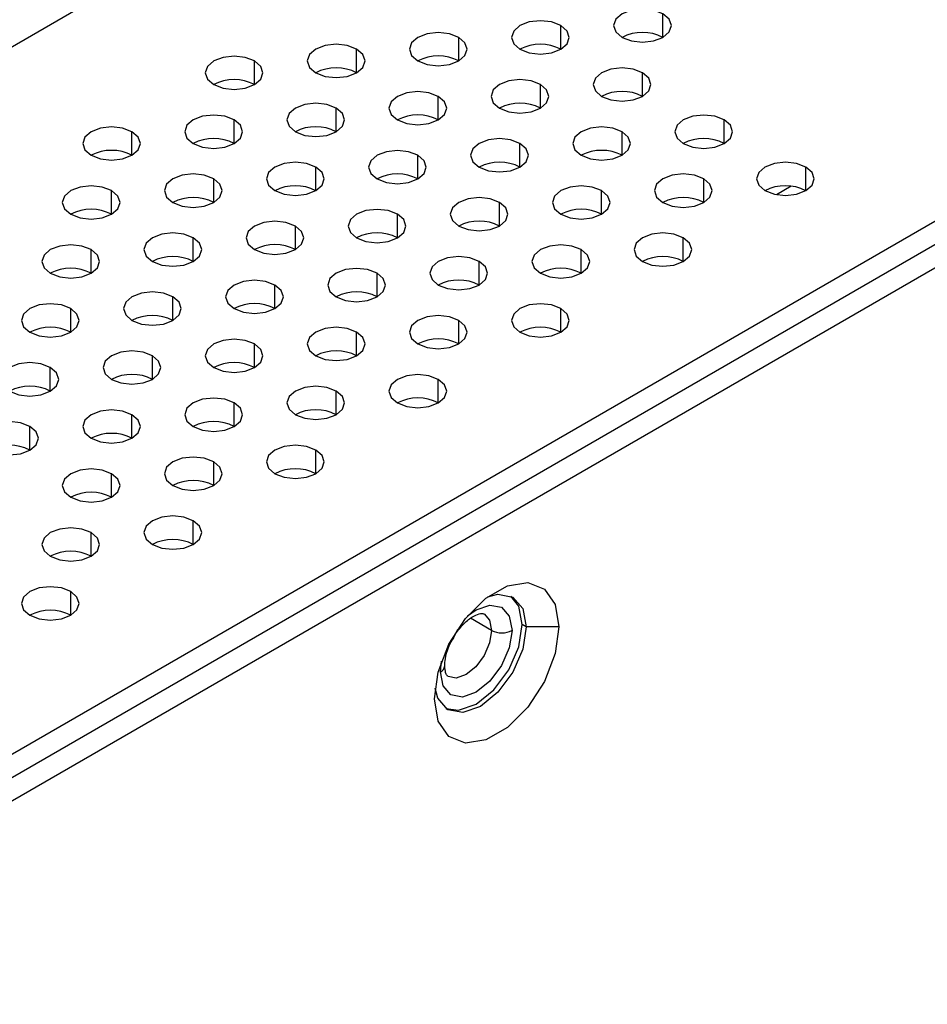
# Model space of a CAD drawing. Header units: millimetres. Extents: x 0 to 1118, y 0 to 864.
# Tile 379 of 397: x 1025.52 to 1028.66, y 716.56 to 719.97. Entities that reach past the tile are written whole.
import ezdxf

# ---------------------------------------------------------------- set-up
doc = ezdxf.new("R2010")
doc.units = ezdxf.units.MM

msp = doc.modelspace()

# ---------------------------------------------------------------- linework, layer by layer
at = {"color": 7, "linetype": 'Continuous', "lineweight": 25}
for p, q in [((1015.1256, 713.8912), (1035.133, 725.4412)), ((1007.2518, 706.8157), (1037.5018, 724.2787)), ((1037.5726, 724.2379), (1007.2518, 706.734)), ((1028.1919, 719.3931), (1028.1404, 719.3633)), ((1027.2743, 717.8673), (1027.2601, 717.8755)), ((1027.3874, 717.8673), (1027.2743, 717.8673))]:
    msp.add_line(p, q, dxfattribs=at)
at = {"color": 8, "linetype": 'Continuous', "lineweight": 25}
for p, q in [((1007.2518, 706.8965), (1037.2544, 724.2166)), ((1027.7473, 719.908), (1027.7473, 719.9897)), ((1027.3938, 719.8672), (1027.3938, 719.9488)), ((1027.0402, 719.8264), (1027.0402, 719.908)), ((1026.6866, 719.7856), (1026.6866, 719.8672)), ((1026.3331, 719.7447), (1026.3331, 719.8264)), ((1027.6766, 719.7039), (1027.6766, 719.7856)), ((1027.323, 719.6631), (1027.323, 719.7447)), ((1026.9695, 719.6223), (1026.9695, 719.7039)), ((1026.6159, 719.5815), (1026.6159, 719.6631)), ((1026.2624, 719.5406), (1026.2624, 719.6223)), ((1027.9594, 719.5406), (1027.9594, 719.6223)), ((1025.9088, 719.4998), (1025.9088, 719.5815)), ((1027.6059, 719.4998), (1027.6059, 719.5815)), ((1027.2523, 719.459), (1027.2523, 719.5406)), ((1026.8988, 719.4182), (1026.8988, 719.4998)), ((1026.5452, 719.3774), (1026.5452, 719.459)), ((1028.2423, 719.3774), (1028.2423, 719.459)), ((1026.1917, 719.3365), (1026.1917, 719.4182)), ((1027.8887, 719.3365), (1027.8887, 719.4182)), ((1025.8381, 719.2957), (1025.8381, 719.3774)), ((1027.5352, 719.2957), (1027.5352, 719.3774)), ((1027.1816, 719.2549), (1027.1816, 719.3365)), ((1026.8281, 719.2141), (1026.8281, 719.2957)), ((1026.4745, 719.1733), (1026.4745, 719.2549)), ((1026.121, 719.1324), (1026.121, 719.2141)), ((1027.818, 719.1324), (1027.818, 719.2141)), ((1025.7674, 719.0916), (1025.7674, 719.1733)), ((1027.4645, 719.0916), (1027.4645, 719.1733)), ((1027.1109, 719.0508), (1027.1109, 719.1324)), ((1026.7574, 719.01), (1026.7574, 719.0916)), ((1026.4038, 718.9692), (1026.4038, 719.0508)), ((1026.0503, 718.9283), (1026.0503, 719.01)), ((1025.6967, 718.8875), (1025.6967, 718.9692)), ((1027.3938, 718.8875), (1027.3938, 718.9692)), ((1027.0402, 718.8467), (1027.0402, 718.9283)), ((1026.6866, 718.8059), (1026.6866, 718.8875)), ((1026.3331, 718.7651), (1026.3331, 718.8467)), ((1025.9795, 718.7242), (1025.9795, 718.8059)), ((1025.626, 718.6834), (1025.626, 718.7651)), ((1026.9695, 718.6426), (1026.9695, 718.7242)), ((1026.6159, 718.6018), (1026.6159, 718.6834)), ((1026.2624, 718.561), (1026.2624, 718.6426)), ((1025.9088, 718.5201), (1025.9088, 718.6018)), ((1025.5553, 718.4793), (1025.5553, 718.561)), ((1026.5452, 718.3977), (1026.5452, 718.4793)), ((1026.1917, 718.3569), (1026.1917, 718.4385)), ((1025.8381, 718.316), (1025.8381, 718.3977)), ((1026.121, 718.1527), (1026.121, 718.2344)), ((1025.7674, 718.1119), (1025.7674, 718.1936)), ((1025.6967, 717.9078), (1025.6967, 717.9895)), ((1027.154, 717.8551), (1027.0814, 717.897)), ((1026.9773, 717.7122), (1026.9809, 717.7488))]:
    msp.add_line(p, q, dxfattribs=at)
at = {"color": 7, "linetype": 'Continuous', "lineweight": 25, "flags": 128}
for points in [[(1027.7473, 719.9897), (1027.7149, 720.0022), (1027.6766, 720.0066), (1027.6383, 720.0022), (1027.6059, 719.9897), (1027.5842, 719.9709), (1027.5766, 719.9488), (1027.5842, 719.9268), (1027.6059, 719.908)], [(1027.6059, 719.908), (1027.6383, 719.8955), (1027.6766, 719.8911), (1027.7149, 719.8955), (1027.7473, 719.908), (1027.769, 719.9268), (1027.7766, 719.9488), (1027.769, 719.9709), (1027.7473, 719.9897)], [(1027.3938, 719.9488), (1027.3613, 719.9614), (1027.323, 719.9658), (1027.2848, 719.9614), (1027.2523, 719.9488), (1027.2307, 719.9301), (1027.223, 719.908), (1027.2307, 719.8859), (1027.2523, 719.8672)], [(1027.2523, 719.8672), (1027.2848, 719.8547), (1027.323, 719.8503), (1027.3613, 719.8547), (1027.3938, 719.8672), (1027.4154, 719.8859), (1027.423, 719.908), (1027.4154, 719.9301), (1027.3938, 719.9488)], [(1027.0402, 719.908), (1027.0078, 719.9205), (1026.9695, 719.9249), (1026.9312, 719.9205), (1026.8988, 719.908), (1026.8771, 719.8893), (1026.8695, 719.8672), (1026.8771, 719.8451), (1026.8988, 719.8264)], [(1026.6866, 719.8672), (1026.6542, 719.8797), (1026.6159, 719.8841), (1026.5777, 719.8797), (1026.5452, 719.8672), (1026.5236, 719.8485), (1026.5159, 719.8264), (1026.5236, 719.8043), (1026.5452, 719.7856)], [(1026.8988, 719.8264), (1026.9312, 719.8139), (1026.9695, 719.8095), (1027.0078, 719.8139), (1027.0402, 719.8264), (1027.0619, 719.8451), (1027.0695, 719.8672), (1027.0619, 719.8893), (1027.0402, 719.908)], [(1026.3331, 719.8264), (1026.3007, 719.8389), (1026.2624, 719.8433), (1026.2241, 719.8389), (1026.1917, 719.8264), (1026.17, 719.8077), (1026.1624, 719.7856), (1026.17, 719.7635), (1026.1917, 719.7447)], [(1026.5452, 719.7856), (1026.5777, 719.7731), (1026.6159, 719.7687), (1026.6542, 719.7731), (1026.6866, 719.7856), (1026.7083, 719.8043), (1026.7159, 719.8264), (1026.7083, 719.8485), (1026.6866, 719.8672)], [(1026.1917, 719.7447), (1026.2241, 719.7322), (1026.2624, 719.7278), (1026.3007, 719.7322), (1026.3331, 719.7447), (1026.3548, 719.7635), (1026.3624, 719.7856), (1026.3548, 719.8077), (1026.3331, 719.8264)], [(1027.6766, 719.7856), (1027.6442, 719.7981), (1027.6059, 719.8025), (1027.5676, 719.7981), (1027.5352, 719.7856), (1027.5135, 719.7668), (1027.5059, 719.7447), (1027.5135, 719.7227), (1027.5352, 719.7039)], [(1027.5352, 719.7039), (1027.5676, 719.6914), (1027.6059, 719.687), (1027.6442, 719.6914), (1027.6766, 719.7039), (1027.6983, 719.7227), (1027.7059, 719.7447), (1027.6983, 719.7668), (1027.6766, 719.7856)], [(1027.323, 719.7447), (1027.2906, 719.7573), (1027.2523, 719.7617), (1027.2141, 719.7573), (1027.1816, 719.7447), (1027.1599, 719.726), (1027.1523, 719.7039), (1027.1599, 719.6818), (1027.1816, 719.6631)], [(1027.1816, 719.6631), (1027.2141, 719.6506), (1027.2523, 719.6462), (1027.2906, 719.6506), (1027.323, 719.6631), (1027.3447, 719.6818), (1027.3523, 719.7039), (1027.3447, 719.726), (1027.323, 719.7447)], [(1026.9695, 719.7039), (1026.9371, 719.7164), (1026.8988, 719.7208), (1026.8605, 719.7164), (1026.8281, 719.7039), (1026.8064, 719.6852), (1026.7988, 719.6631), (1026.8064, 719.641), (1026.8281, 719.6223)], [(1026.6159, 719.6631), (1026.5835, 719.6756), (1026.5452, 719.68), (1026.507, 719.6756), (1026.4745, 719.6631), (1026.4528, 719.6444), (1026.4452, 719.6223), (1026.4528, 719.6002), (1026.4745, 719.5815)], [(1026.8281, 719.6223), (1026.8605, 719.6098), (1026.8988, 719.6054), (1026.9371, 719.6098), (1026.9695, 719.6223), (1026.9912, 719.641), (1026.9988, 719.6631), (1026.9912, 719.6852), (1026.9695, 719.7039)], [(1026.2624, 719.6223), (1026.2299, 719.6348), (1026.1917, 719.6392), (1026.1534, 719.6348), (1026.121, 719.6223), (1026.0993, 719.6036), (1026.0917, 719.5815), (1026.0993, 719.5594), (1026.121, 719.5406)], [(1026.4745, 719.5815), (1026.507, 719.5689), (1026.5452, 719.5646), (1026.5835, 719.5689), (1026.6159, 719.5815), (1026.6376, 719.6002), (1026.6452, 719.6223), (1026.6376, 719.6444), (1026.6159, 719.6631)], [(1027.9594, 719.6223), (1027.927, 719.6348), (1027.8887, 719.6392), (1027.8505, 719.6348), (1027.818, 719.6223), (1027.7963, 719.6036), (1027.7887, 719.5815), (1027.7963, 719.5594), (1027.818, 719.5406)], [(1026.121, 719.5406), (1026.1534, 719.5281), (1026.1917, 719.5237), (1026.2299, 719.5281), (1026.2624, 719.5406), (1026.2841, 719.5594), (1026.2917, 719.5815), (1026.2841, 719.6036), (1026.2624, 719.6223)], [(1027.818, 719.5406), (1027.8505, 719.5281), (1027.8887, 719.5237), (1027.927, 719.5281), (1027.9594, 719.5406), (1027.9811, 719.5594), (1027.9887, 719.5815), (1027.9811, 719.6036), (1027.9594, 719.6223)], [(1025.9088, 719.5815), (1025.8764, 719.594), (1025.8381, 719.5984), (1025.7999, 719.594), (1025.7674, 719.5815), (1025.7457, 719.5627), (1025.7381, 719.5406), (1025.7457, 719.5186), (1025.7674, 719.4998)], [(1025.7674, 719.4998), (1025.7999, 719.4873), (1025.8381, 719.4829), (1025.8764, 719.4873), (1025.9088, 719.4998), (1025.9305, 719.5186), (1025.9381, 719.5406), (1025.9305, 719.5627), (1025.9088, 719.5815)], [(1027.6059, 719.5815), (1027.5734, 719.594), (1027.5352, 719.5984), (1027.4969, 719.594), (1027.4645, 719.5815), (1027.4428, 719.5627), (1027.4352, 719.5406), (1027.4428, 719.5186), (1027.4645, 719.4998)], [(1027.4645, 719.4998), (1027.4969, 719.4873), (1027.5352, 719.4829), (1027.5734, 719.4873), (1027.6059, 719.4998), (1027.6276, 719.5186), (1027.6352, 719.5406), (1027.6276, 719.5627), (1027.6059, 719.5815)], [(1027.2523, 719.5406), (1027.2199, 719.5532), (1027.1816, 719.5576), (1027.1434, 719.5532), (1027.1109, 719.5406), (1027.0892, 719.5219), (1027.0816, 719.4998), (1027.0892, 719.4777), (1027.1109, 719.459)], [(1027.1109, 719.459), (1027.1434, 719.4465), (1027.1816, 719.4421), (1027.2199, 719.4465), (1027.2523, 719.459), (1027.274, 719.4777), (1027.2816, 719.4998), (1027.274, 719.5219), (1027.2523, 719.5406)], [(1026.8988, 719.4998), (1026.8663, 719.5123), (1026.8281, 719.5167), (1026.7898, 719.5123), (1026.7574, 719.4998), (1026.7357, 719.4811), (1026.7281, 719.459), (1026.7357, 719.4369), (1026.7574, 719.4182)], [(1026.5452, 719.459), (1026.5128, 719.4715), (1026.4745, 719.4759), (1026.4362, 719.4715), (1026.4038, 719.459), (1026.3821, 719.4403), (1026.3745, 719.4182), (1026.3821, 719.3961), (1026.4038, 719.3774)], [(1026.7574, 719.4182), (1026.7898, 719.4057), (1026.8281, 719.4013), (1026.8663, 719.4057), (1026.8988, 719.4182), (1026.9205, 719.4369), (1026.9281, 719.459), (1026.9205, 719.4811), (1026.8988, 719.4998)], [(1028.2423, 719.459), (1028.2098, 719.4715), (1028.1716, 719.4759), (1028.1333, 719.4715), (1028.1009, 719.459), (1028.0792, 719.4403), (1028.0716, 719.4182), (1028.0792, 719.3961), (1028.1009, 719.3774)], [(1026.1917, 719.4182), (1026.1592, 719.4307), (1026.121, 719.4351), (1026.0827, 719.4307), (1026.0503, 719.4182), (1026.0286, 719.3995), (1026.021, 719.3774), (1026.0286, 719.3553), (1026.0503, 719.3365)], [(1026.4038, 719.3774), (1026.4362, 719.3648), (1026.4745, 719.3605), (1026.5128, 719.3648), (1026.5452, 719.3774), (1026.5669, 719.3961), (1026.5745, 719.4182), (1026.5669, 719.4403), (1026.5452, 719.459)], [(1027.8887, 719.4182), (1027.8563, 719.4307), (1027.818, 719.4351), (1027.7798, 719.4307), (1027.7473, 719.4182), (1027.7256, 719.3995), (1027.718, 719.3774), (1027.7256, 719.3553), (1027.7473, 719.3365)], [(1028.1009, 719.3774), (1028.1333, 719.3648), (1028.1716, 719.3605), (1028.2098, 719.3648), (1028.2423, 719.3774), (1028.264, 719.3961), (1028.2716, 719.4182), (1028.264, 719.4403), (1028.2423, 719.459)], [(1026.0503, 719.3365), (1026.0827, 719.324), (1026.121, 719.3196), (1026.1592, 719.324), (1026.1917, 719.3365), (1026.2134, 719.3553), (1026.221, 719.3774), (1026.2134, 719.3995), (1026.1917, 719.4182)], [(1027.7473, 719.3365), (1027.7798, 719.324), (1027.818, 719.3196), (1027.8563, 719.324), (1027.8887, 719.3365), (1027.9104, 719.3553), (1027.918, 719.3774), (1027.9104, 719.3995), (1027.8887, 719.4182)], [(1025.8381, 719.3774), (1025.8057, 719.3899), (1025.7674, 719.3943), (1025.7291, 719.3899), (1025.6967, 719.3774), (1025.675, 719.3586), (1025.6674, 719.3365), (1025.675, 719.3144), (1025.6967, 719.2957)], [(1025.6967, 719.2957), (1025.7291, 719.2832), (1025.7674, 719.2788), (1025.8057, 719.2832), (1025.8381, 719.2957), (1025.8598, 719.3144), (1025.8674, 719.3365), (1025.8598, 719.3586), (1025.8381, 719.3774)], [(1027.5352, 719.3774), (1027.5027, 719.3899), (1027.4645, 719.3943), (1027.4262, 719.3899), (1027.3938, 719.3774), (1027.3721, 719.3586), (1027.3645, 719.3365), (1027.3721, 719.3144), (1027.3938, 719.2957)], [(1027.3938, 719.2957), (1027.4262, 719.2832), (1027.4645, 719.2788), (1027.5027, 719.2832), (1027.5352, 719.2957), (1027.5569, 719.3144), (1027.5645, 719.3365), (1027.5569, 719.3586), (1027.5352, 719.3774)], [(1027.1816, 719.3365), (1027.1492, 719.3491), (1027.1109, 719.3534), (1027.0726, 719.3491), (1027.0402, 719.3365), (1027.0185, 719.3178), (1027.0109, 719.2957), (1027.0185, 719.2736), (1027.0402, 719.2549)], [(1027.0402, 719.2549), (1027.0726, 719.2424), (1027.1109, 719.238), (1027.1492, 719.2424), (1027.1816, 719.2549), (1027.2033, 719.2736), (1027.2109, 719.2957), (1027.2033, 719.3178), (1027.1816, 719.3365)], [(1026.8281, 719.2957), (1026.7956, 719.3082), (1026.7574, 719.3126), (1026.7191, 719.3082), (1026.6866, 719.2957), (1026.665, 719.277), (1026.6574, 719.2549), (1026.665, 719.2328), (1026.6866, 719.2141)], [(1026.4745, 719.2549), (1026.4421, 719.2674), (1026.4038, 719.2718), (1026.3655, 719.2674), (1026.3331, 719.2549), (1026.3114, 719.2362), (1026.3038, 719.2141), (1026.3114, 719.192), (1026.3331, 719.1733)], [(1026.6866, 719.2141), (1026.7191, 719.2016), (1026.7574, 719.1972), (1026.7956, 719.2016), (1026.8281, 719.2141), (1026.8497, 719.2328), (1026.8574, 719.2549), (1026.8497, 719.277), (1026.8281, 719.2957)], [(1026.121, 719.2141), (1026.0885, 719.2266), (1026.0503, 719.231), (1026.012, 719.2266), (1025.9795, 719.2141), (1025.9579, 719.1954), (1025.9503, 719.1733), (1025.9579, 719.1512), (1025.9795, 719.1324)], [(1026.3331, 719.1733), (1026.3655, 719.1607), (1026.4038, 719.1564), (1026.4421, 719.1607), (1026.4745, 719.1733), (1026.4962, 719.192), (1026.5038, 719.2141), (1026.4962, 719.2362), (1026.4745, 719.2549)], [(1027.818, 719.2141), (1027.7856, 719.2266), (1027.7473, 719.231), (1027.709, 719.2266), (1027.6766, 719.2141), (1027.6549, 719.1954), (1027.6473, 719.1733), (1027.6549, 719.1512), (1027.6766, 719.1324)], [(1025.9795, 719.1324), (1026.012, 719.1199), (1026.0503, 719.1155), (1026.0885, 719.1199), (1026.121, 719.1324), (1026.1426, 719.1512), (1026.1503, 719.1733), (1026.1426, 719.1954), (1026.121, 719.2141)], [(1027.6766, 719.1324), (1027.709, 719.1199), (1027.7473, 719.1155), (1027.7856, 719.1199), (1027.818, 719.1324), (1027.8397, 719.1512), (1027.8473, 719.1733), (1027.8397, 719.1954), (1027.818, 719.2141)], [(1025.7674, 719.1733), (1025.735, 719.1858), (1025.6967, 719.1902), (1025.6584, 719.1858), (1025.626, 719.1733), (1025.6043, 719.1545), (1025.5967, 719.1324), (1025.6043, 719.1103), (1025.626, 719.0916)], [(1025.626, 719.0916), (1025.6584, 719.0791), (1025.6967, 719.0747), (1025.735, 719.0791), (1025.7674, 719.0916), (1025.7891, 719.1103), (1025.7967, 719.1324), (1025.7891, 719.1545), (1025.7674, 719.1733)], [(1027.4645, 719.1733), (1027.432, 719.1858), (1027.3938, 719.1902), (1027.3555, 719.1858), (1027.323, 719.1733), (1027.3014, 719.1545), (1027.2938, 719.1324), (1027.3014, 719.1103), (1027.323, 719.0916)], [(1027.323, 719.0916), (1027.3555, 719.0791), (1027.3938, 719.0747), (1027.432, 719.0791), (1027.4645, 719.0916), (1027.4861, 719.1103), (1027.4938, 719.1324), (1027.4861, 719.1545), (1027.4645, 719.1733)], [(1027.1109, 719.1324), (1027.0785, 719.145), (1027.0402, 719.1493), (1027.0019, 719.145), (1026.9695, 719.1324), (1026.9478, 719.1137), (1026.9402, 719.0916), (1026.9478, 719.0695), (1026.9695, 719.0508)], [(1026.9695, 719.0508), (1027.0019, 719.0383), (1027.0402, 719.0339), (1027.0785, 719.0383), (1027.1109, 719.0508), (1027.1326, 719.0695), (1027.1402, 719.0916), (1027.1326, 719.1137), (1027.1109, 719.1324)], [(1026.7574, 719.0916), (1026.7249, 719.1041), (1026.6866, 719.1085), (1026.6484, 719.1041), (1026.6159, 719.0916), (1026.5943, 719.0729), (1026.5867, 719.0508), (1026.5943, 719.0287), (1026.6159, 719.01)], [(1026.4038, 719.0508), (1026.3714, 719.0633), (1026.3331, 719.0677), (1026.2948, 719.0633), (1026.2624, 719.0508), (1026.2407, 719.0321), (1026.2331, 719.01), (1026.2407, 718.9879), (1026.2624, 718.9692)], [(1026.6159, 719.01), (1026.6484, 718.9975), (1026.6866, 718.9931), (1026.7249, 718.9975), (1026.7574, 719.01), (1026.779, 719.0287), (1026.7867, 719.0508), (1026.779, 719.0729), (1026.7574, 719.0916)], [(1026.0503, 719.01), (1026.0178, 719.0225), (1025.9795, 719.0269), (1025.9413, 719.0225), (1025.9088, 719.01), (1025.8872, 718.9912), (1025.8795, 718.9692), (1025.8872, 718.9471), (1025.9088, 718.9283)], [(1026.2624, 718.9692), (1026.2948, 718.9566), (1026.3331, 718.9522), (1026.3714, 718.9566), (1026.4038, 718.9692), (1026.4255, 718.9879), (1026.4331, 719.01), (1026.4255, 719.0321), (1026.4038, 719.0508)], [(1025.9088, 718.9283), (1025.9413, 718.9158), (1025.9795, 718.9114), (1026.0178, 718.9158), (1026.0503, 718.9283), (1026.0719, 718.9471), (1026.0795, 718.9692), (1026.0719, 718.9912), (1026.0503, 719.01)], [(1025.6967, 718.9692), (1025.6643, 718.9817), (1025.626, 718.9861), (1025.5877, 718.9817), (1025.5553, 718.9692), (1025.5336, 718.9504), (1025.526, 718.9283), (1025.5336, 718.9062), (1025.5553, 718.8875)], [(1025.5553, 718.8875), (1025.5877, 718.875), (1025.626, 718.8706), (1025.6643, 718.875), (1025.6967, 718.8875), (1025.7184, 718.9062), (1025.726, 718.9283), (1025.7184, 718.9504), (1025.6967, 718.9692)], [(1027.3938, 718.9692), (1027.3613, 718.9817), (1027.323, 718.9861), (1027.2848, 718.9817), (1027.2523, 718.9692), (1027.2307, 718.9504), (1027.223, 718.9283), (1027.2307, 718.9062), (1027.2523, 718.8875)], [(1027.2523, 718.8875), (1027.2848, 718.875), (1027.323, 718.8706), (1027.3613, 718.875), (1027.3938, 718.8875), (1027.4154, 718.9062), (1027.423, 718.9283), (1027.4154, 718.9504), (1027.3938, 718.9692)], [(1027.0402, 718.9283), (1027.0078, 718.9409), (1026.9695, 718.9452), (1026.9312, 718.9409), (1026.8988, 718.9283), (1026.8771, 718.9096), (1026.8695, 718.8875), (1026.8771, 718.8654), (1026.8988, 718.8467)], [(1026.8988, 718.8467), (1026.9312, 718.8342), (1026.9695, 718.8298), (1027.0078, 718.8342), (1027.0402, 718.8467), (1027.0619, 718.8654), (1027.0695, 718.8875), (1027.0619, 718.9096), (1027.0402, 718.9283)], [(1026.6866, 718.8875), (1026.6542, 718.9), (1026.6159, 718.9044), (1026.5777, 718.9), (1026.5452, 718.8875), (1026.5236, 718.8688), (1026.5159, 718.8467), (1026.5236, 718.8246), (1026.5452, 718.8059)], [(1026.3331, 718.8467), (1026.3007, 718.8592), (1026.2624, 718.8636), (1026.2241, 718.8592), (1026.1917, 718.8467), (1026.17, 718.828), (1026.1624, 718.8059), (1026.17, 718.7838), (1026.1917, 718.7651)], [(1026.5452, 718.8059), (1026.5777, 718.7934), (1026.6159, 718.789), (1026.6542, 718.7934), (1026.6866, 718.8059), (1026.7083, 718.8246), (1026.7159, 718.8467), (1026.7083, 718.8688), (1026.6866, 718.8875)], [(1025.9795, 718.8059), (1025.9471, 718.8184), (1025.9088, 718.8228), (1025.8706, 718.8184), (1025.8381, 718.8059), (1025.8164, 718.7871), (1025.8088, 718.7651), (1025.8164, 718.743), (1025.8381, 718.7242)], [(1026.1917, 718.7651), (1026.2241, 718.7525), (1026.2624, 718.7481), (1026.3007, 718.7525), (1026.3331, 718.7651), (1026.3548, 718.7838), (1026.3624, 718.8059), (1026.3548, 718.828), (1026.3331, 718.8467)], [(1025.8381, 718.7242), (1025.8706, 718.7117), (1025.9088, 718.7073), (1025.9471, 718.7117), (1025.9795, 718.7242), (1026.0012, 718.743), (1026.0088, 718.7651), (1026.0012, 718.7871), (1025.9795, 718.8059)], [(1025.626, 718.7651), (1025.5935, 718.7776), (1025.5553, 718.782), (1025.517, 718.7776), (1025.4846, 718.7651), (1025.4629, 718.7463), (1025.4553, 718.7242), (1025.4629, 718.7021), (1025.4846, 718.6834)], [(1025.4846, 718.6834), (1025.517, 718.6709), (1025.5553, 718.6665), (1025.5935, 718.6709), (1025.626, 718.6834), (1025.6477, 718.7021), (1025.6553, 718.7242), (1025.6477, 718.7463), (1025.626, 718.7651)], [(1026.9695, 718.7242), (1026.9371, 718.7367), (1026.8988, 718.7411), (1026.8605, 718.7367), (1026.8281, 718.7242), (1026.8064, 718.7055), (1026.7988, 718.6834), (1026.8064, 718.6613), (1026.8281, 718.6426)], [(1026.8281, 718.6426), (1026.8605, 718.6301), (1026.8988, 718.6257), (1026.9371, 718.6301), (1026.9695, 718.6426), (1026.9912, 718.6613), (1026.9988, 718.6834), (1026.9912, 718.7055), (1026.9695, 718.7242)], [(1026.6159, 718.6834), (1026.5835, 718.6959), (1026.5452, 718.7003), (1026.507, 718.6959), (1026.4745, 718.6834), (1026.4528, 718.6647), (1026.4452, 718.6426), (1026.4528, 718.6205), (1026.4745, 718.6018)], [(1026.4745, 718.6018), (1026.507, 718.5893), (1026.5452, 718.5849), (1026.5835, 718.5893), (1026.6159, 718.6018), (1026.6376, 718.6205), (1026.6452, 718.6426), (1026.6376, 718.6647), (1026.6159, 718.6834)], [(1026.2624, 718.6426), (1026.2299, 718.6551), (1026.1917, 718.6595), (1026.1534, 718.6551), (1026.121, 718.6426), (1026.0993, 718.6239), (1026.0917, 718.6018), (1026.0993, 718.5797), (1026.121, 718.561)], [(1025.9088, 718.6018), (1025.8764, 718.6143), (1025.8381, 718.6187), (1025.7999, 718.6143), (1025.7674, 718.6018), (1025.7457, 718.583), (1025.7381, 718.561), (1025.7457, 718.5389), (1025.7674, 718.5201)], [(1026.121, 718.561), (1026.1534, 718.5484), (1026.1917, 718.544), (1026.2299, 718.5484), (1026.2624, 718.561), (1026.2841, 718.5797), (1026.2917, 718.6018), (1026.2841, 718.6239), (1026.2624, 718.6426)], [(1025.7674, 718.5201), (1025.7999, 718.5076), (1025.8381, 718.5032), (1025.8764, 718.5076), (1025.9088, 718.5201), (1025.9305, 718.5389), (1025.9381, 718.561), (1025.9305, 718.583), (1025.9088, 718.6018)], [(1025.5553, 718.561), (1025.5228, 718.5735), (1025.4846, 718.5779), (1025.4463, 718.5735), (1025.4139, 718.561), (1025.3922, 718.5422), (1025.3846, 718.5201), (1025.3922, 718.498), (1025.4139, 718.4793)], [(1025.4139, 718.4793), (1025.4463, 718.4668), (1025.4846, 718.4624), (1025.5228, 718.4668), (1025.5553, 718.4793), (1025.577, 718.498), (1025.5846, 718.5201), (1025.577, 718.5422), (1025.5553, 718.561)], [(1026.5452, 718.4793), (1026.5128, 718.4918), (1026.4745, 718.4962), (1026.4362, 718.4918), (1026.4038, 718.4793), (1026.3821, 718.4606), (1026.3745, 718.4385), (1026.3821, 718.4164), (1026.4038, 718.3977)], [(1026.4038, 718.3977), (1026.4362, 718.3852), (1026.4745, 718.3808), (1026.5128, 718.3852), (1026.5452, 718.3977), (1026.5669, 718.4164), (1026.5745, 718.4385), (1026.5669, 718.4606), (1026.5452, 718.4793)], [(1026.1917, 718.4385), (1026.1592, 718.451), (1026.121, 718.4554), (1026.0827, 718.451), (1026.0503, 718.4385), (1026.0286, 718.4198), (1026.021, 718.3977), (1026.0286, 718.3756), (1026.0503, 718.3569)], [(1025.8381, 718.3977), (1025.8057, 718.4102), (1025.7674, 718.4146), (1025.7291, 718.4102), (1025.6967, 718.3977), (1025.675, 718.3789), (1025.6674, 718.3569), (1025.675, 718.3348), (1025.6967, 718.316)], [(1026.0503, 718.3569), (1026.0827, 718.3443), (1026.121, 718.3399), (1026.1592, 718.3443), (1026.1917, 718.3569), (1026.2134, 718.3756), (1026.221, 718.3977), (1026.2134, 718.4198), (1026.1917, 718.4385)], [(1025.6967, 718.316), (1025.7291, 718.3035), (1025.7674, 718.2991), (1025.8057, 718.3035), (1025.8381, 718.316), (1025.8598, 718.3348), (1025.8674, 718.3569), (1025.8598, 718.3789), (1025.8381, 718.3977)], [(1026.121, 718.2344), (1026.0885, 718.2469), (1026.0503, 718.2513), (1026.012, 718.2469), (1025.9795, 718.2344), (1025.9579, 718.2157), (1025.9503, 718.1936), (1025.9579, 718.1715), (1025.9795, 718.1527)], [(1025.7674, 718.1936), (1025.735, 718.2061), (1025.6967, 718.2105), (1025.6584, 718.2061), (1025.626, 718.1936), (1025.6043, 718.1748), (1025.5967, 718.1527), (1025.6043, 718.1307), (1025.626, 718.1119)], [(1025.9795, 718.1527), (1026.012, 718.1402), (1026.0503, 718.1358), (1026.0885, 718.1402), (1026.121, 718.1527), (1026.1426, 718.1715), (1026.1503, 718.1936), (1026.1426, 718.2157), (1026.121, 718.2344)], [(1025.626, 718.1119), (1025.6584, 718.0994), (1025.6967, 718.095), (1025.735, 718.0994), (1025.7674, 718.1119), (1025.7891, 718.1307), (1025.7967, 718.1527), (1025.7891, 718.1748), (1025.7674, 718.1936)], [(1025.6967, 717.9895), (1025.6643, 718.002), (1025.626, 718.0064), (1025.5877, 718.002), (1025.5553, 717.9895), (1025.5336, 717.9707), (1025.526, 717.9486), (1025.5336, 717.9266), (1025.5553, 717.9078)], [(1026.9561, 717.6183), (1026.9691, 717.711), (1027.0065, 717.8075), (1027.0639, 717.8963), (1027.1343, 717.9665), (1027.2092, 718.0097), (1027.2796, 718.0208), (1027.3369, 717.9983), (1027.3744, 717.945), (1027.3874, 717.8673)], [(1025.5553, 717.9078), (1025.5877, 717.8953), (1025.626, 717.8909), (1025.6643, 717.8953), (1025.6967, 717.9078), (1025.7184, 717.9266), (1025.726, 717.9486), (1025.7184, 717.9707), (1025.6967, 717.9895)], [(1027.1413, 717.9718), (1027.176, 717.9804), (1027.2277, 717.9703), (1027.2621, 717.9307), (1027.2743, 717.8673)], [(1027.2601, 717.8755), (1027.248, 717.9388), (1027.2204, 717.974)], [(1027.3874, 717.8673), (1027.3744, 717.7746), (1027.3369, 717.6781), (1027.2796, 717.5894), (1027.2092, 717.5192), (1027.1343, 717.476), (1027.0639, 717.4649), (1027.0065, 717.4874), (1026.9691, 717.5407), (1026.9561, 717.6183)], [(1027.2743, 717.8673), (1027.2621, 717.79), (1027.2277, 717.7105), (1027.176, 717.6409), (1027.1152, 717.5918), (1027.0543, 717.5706), (1027.0027, 717.5806), (1026.9682, 717.6203), (1026.9582, 717.6547)], [(1026.9958, 717.5851), (1027.0401, 717.5788), (1027.101, 717.5999), (1027.1619, 717.6491), (1027.2135, 717.7187), (1027.248, 717.7982), (1027.2601, 717.8755)], [(1027.2248, 717.8551), (1027.2153, 717.795), (1027.1885, 717.7331), (1027.1484, 717.679), (1027.101, 717.6408), (1027.0537, 717.6243), (1027.0135, 717.6321), (1026.9867, 717.663), (1026.9773, 717.7122)], [(1027.0359, 717.8579), (1027.0221, 717.8292), (1027.0042, 717.8029)]]:
    msp.add_lwpolyline(points, dxfattribs=at)
at = {"color": 8, "linetype": 'Continuous', "lineweight": 25, "flags": 128}
for points in [[(1027.0712, 717.9051), (1027.101, 717.9265), (1027.1484, 717.943), (1027.1885, 717.9352), (1027.2153, 717.9043), (1027.2248, 717.8551)], [(1027.1281, 717.9124), (1027.1282, 717.9123), (1027.1473, 717.8903), (1027.154, 717.8551)], [(1027.154, 717.8551), (1027.1473, 717.8121), (1027.1282, 717.768), (1027.0995, 717.7293), (1027.0657, 717.702), (1027.0318, 717.6902), (1027.0032, 717.6958)]]:
    msp.add_lwpolyline(points, dxfattribs=at)
at = {"color": 7, "linetype": 'Continuous', "lineweight": 25}
for centre, radius, start, end in [((1027.6766, 719.7715), 0.1537, 62.61, 117.3846), ((1027.323, 719.7307), 0.1537, 62.61, 117.3846), ((1026.9695, 719.6899), 0.1537, 62.61, 117.3846), ((1026.6159, 719.6491), 0.1537, 62.61, 117.3846), ((1026.2624, 719.6083), 0.1537, 62.61, 117.3846), ((1027.6059, 719.5674), 0.1537, 62.61, 117.3846), ((1027.2523, 719.5266), 0.1537, 62.61, 117.3846), ((1026.8988, 719.4858), 0.1537, 62.61, 117.3846), ((1026.5452, 719.445), 0.1537, 62.61, 117.3846), ((1026.1917, 719.4042), 0.1537, 62.61, 117.3846), ((1027.8887, 719.4042), 0.1537, 62.61, 117.3846), ((1025.8381, 719.3633), 0.1537, 62.61, 117.3846), ((1027.5352, 719.3633), 0.1537, 62.61, 117.3846), ((1027.1816, 719.3225), 0.1537, 62.61, 117.3846), ((1026.8281, 719.2817), 0.1537, 62.61, 117.3846), ((1026.4745, 719.2409), 0.1537, 62.61, 117.3846), ((1028.1716, 719.2409), 0.1537, 62.61, 117.3846), ((1026.121, 719.2001), 0.1537, 62.61, 117.3846), ((1027.818, 719.2001), 0.1537, 62.61, 117.3846), ((1025.7674, 719.1592), 0.1537, 62.61, 117.3846), ((1027.4645, 719.1592), 0.1537, 62.61, 117.3846), ((1027.1109, 719.1184), 0.1537, 62.61, 117.3846), ((1026.7574, 719.0776), 0.1537, 62.61, 117.3846), ((1026.4038, 719.0368), 0.1537, 62.61, 117.3846), ((1026.0503, 718.996), 0.1537, 62.61, 117.3846), ((1027.7473, 718.996), 0.1537, 62.61, 117.3846), ((1025.6967, 718.9551), 0.1537, 62.61, 117.3846), ((1027.3938, 718.9551), 0.1537, 62.61, 117.3846), ((1027.0402, 718.9143), 0.1537, 62.61, 117.3846), ((1026.6866, 718.8735), 0.1537, 62.61, 117.3846), ((1026.3331, 718.8327), 0.1537, 62.61, 117.3846), ((1025.9795, 718.7918), 0.1537, 62.61, 117.3846), ((1025.626, 718.751), 0.1537, 62.61, 117.3846), ((1027.323, 718.751), 0.1537, 62.61, 117.3846), ((1026.9695, 718.7102), 0.1537, 62.61, 117.3846), ((1026.6159, 718.6694), 0.1537, 62.61, 117.3846), ((1026.2624, 718.6286), 0.1537, 62.61, 117.3846), ((1025.9088, 718.5877), 0.1537, 62.61, 117.3846), ((1025.5553, 718.5469), 0.1537, 62.61, 117.3846), ((1026.8988, 718.5061), 0.1537, 62.61, 117.3846), ((1026.5452, 718.4653), 0.1537, 62.61, 117.3846), ((1026.1917, 718.4245), 0.1537, 62.61, 117.3846), ((1025.8381, 718.3836), 0.1537, 62.61, 117.3846), ((1025.4846, 718.3428), 0.1537, 62.61, 117.3846), ((1026.4745, 718.2612), 0.1537, 62.61, 117.3846), ((1026.121, 718.2204), 0.1537, 62.61, 117.3846), ((1025.7674, 718.1795), 0.1537, 62.61, 117.3846), ((1026.0503, 718.0163), 0.1537, 62.61, 117.3846), ((1025.6967, 717.9754), 0.1537, 62.61, 117.3846), ((1025.626, 717.7713), 0.1537, 62.61, 117.3846), ((1027.1894, 717.9233), 0.0769, 242.6097, 297.3903)]:
    msp.add_arc(centre, radius, start, end, dxfattribs=at)
at = {"color": 8, "linetype": 'Continuous', "lineweight": 25}
msp.add_arc((1026.9668, 717.7352), 0.0253, 294.4416, 353.5414, dxfattribs=at)
at = {"color": 7, "linetype": 'Continuous', "lineweight": 25}
for points, knots in [([(1026.9919, 717.7326), (1026.9923, 717.7404), (1026.9933, 717.7594), (1027.0041, 717.7968), (1027.0253, 717.839), (1027.0544, 717.8765), (1027.0857, 717.9026), (1027.1123, 717.9141), (1027.1251, 717.9141), (1027.127, 717.9126), (1027.1278, 717.912)], [0, 0, 0, 0, 0.092224, 0.224245, 0.364074, 0.50708, 0.647404, 0.780217, 0.907675, 1, 1, 1, 1]), ([(1027.0036, 717.6961), (1027.0029, 717.6964), (1027.0005, 717.6972), (1026.9946, 717.7043), (1026.9928, 717.7238), (1026.9919, 717.7326)], [0, 0, 0, 0, 0.173172, 0.624325, 1, 1, 1, 1])]:
    msp.add_open_spline(points, degree=3, knots=knots, dxfattribs=at)

doc.saveas('drawing.dxf')
